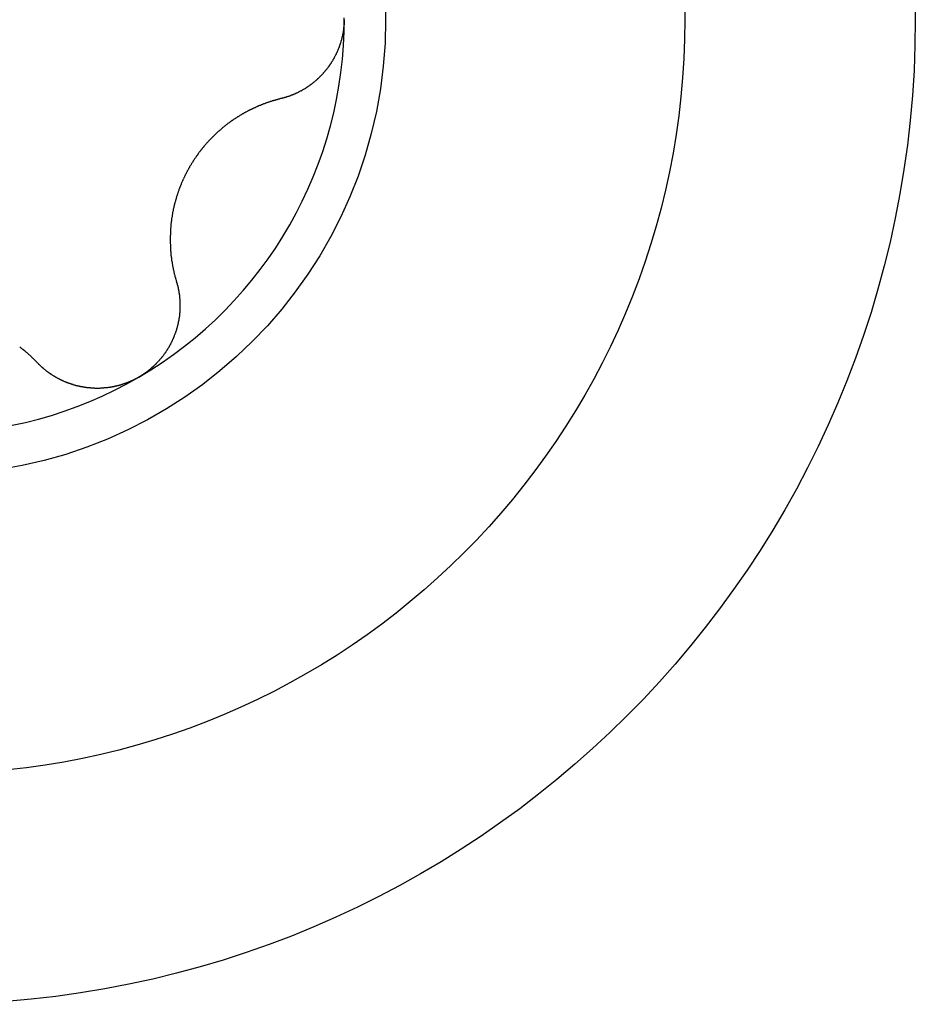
# Model space of a CAD drawing. Extents: x 1107 to 4046, y 937 to 3355.
# Tile 855 of 861: x 3324.53 to 3328.8, y 2549.01 to 2553.71. Entities that reach past the tile are written whole.
import ezdxf

# ---------------------------------------------------------------- set-up
doc = ezdxf.new("R2010")
doc.units = 0
doc.layers.add('KF_VIDA_L___C_LEFT', color=7, linetype='CONTINUOUS')

# ---------------------------------------------------------------- blocks, each defined once
blk = doc.blocks.new('KF_VIDA_L___C_LEFT')
at = {"layer": 'KF_VIDA_L___C_LEFT'}
for points in [[(436.775, 864.5, 0), (436.775, 864.498, 0), (436.775, 864.496, 0), (436.775, 864.494, 0), (436.775, 864.492, 0), (436.775, 864.49, 0), (436.774, 864.488, 0), (436.774, 864.486, 0), (436.774, 864.483, 0), (436.774, 864.481, 0), (436.774, 864.479, 0), (436.774, 864.477, 0), (436.774, 864.475, 0), (436.773, 864.473, 0), (436.773, 864.471, 0), (436.773, 864.469, 0), (436.773, 864.466, 0), (436.773, 864.464, 0), (436.772, 864.462, 0), (436.772, 864.46, 0), (436.772, 864.458, 0), (436.772, 864.456, 0), (436.771, 864.454, 0), (436.771, 864.452, 0), (436.771, 864.449, 0), (436.77, 864.447, 0), (436.77, 864.445, 0), (436.77, 864.443, 0), (436.769, 864.441, 0), (436.769, 864.439, 0), (436.769, 864.437, 0), (436.768, 864.435, 0), (436.768, 864.432, 0), (436.767, 864.43, 0), (436.767, 864.428, 0), (436.766, 864.426, 0), (436.766, 864.424, 0), (436.766, 864.422, 0), (436.765, 864.42, 0), (436.765, 864.418, 0), (436.764, 864.416, 0), (436.764, 864.413, 0), (436.763, 864.411, 0), (436.763, 864.409, 0), (436.762, 864.407, 0), (436.761, 864.405, 0), (436.761, 864.403, 0), (436.76, 864.401, 0), (436.76, 864.399, 0), (436.759, 864.397, 0), (436.758, 864.395, 0), (436.758, 864.393, 0), (436.757, 864.39, 0), (436.757, 864.388, 0), (436.756, 864.386, 0), (436.755, 864.384, 0), (436.755, 864.382, 0), (436.754, 864.38, 0), (436.753, 864.378, 0), (436.753, 864.376, 0), (436.752, 864.374, 0), (436.751, 864.372, 0), (436.75, 864.37, 0), (436.75, 864.368, 0), (436.749, 864.366, 0), (436.748, 864.364, 0), (436.747, 864.362, 0), (436.746, 864.36, 0), (436.746, 864.358, 0), (436.745, 864.356, 0), (436.744, 864.354, 0), (436.743, 864.352, 0), (436.742, 864.35, 0), (436.741, 864.348, 0), (436.741, 864.346, 0), (436.74, 864.344, 0), (436.739, 864.342, 0), (436.738, 864.34, 0), (436.737, 864.338, 0), (436.736, 864.336, 0), (436.735, 864.334, 0), (436.734, 864.332, 0), (436.733, 864.33, 0), (436.732, 864.328, 0), (436.731, 864.327, 0), (436.73, 864.325, 0), (436.729, 864.323, 0), (436.728, 864.321, 0), (436.727, 864.319, 0), (436.726, 864.317, 0), (436.725, 864.315, 0), (436.724, 864.313, 0), (436.723, 864.311, 0), (436.722, 864.31, 0), (436.721, 864.308, 0), (436.72, 864.306, 0), (436.719, 864.304, 0), (436.718, 864.302, 0), (436.717, 864.3, 0), (436.715, 864.299, 0), (436.714, 864.297, 0), (436.713, 864.295, 0), (436.712, 864.293, 0), (436.711, 864.291, 0), (436.71, 864.29, 0), (436.708, 864.288, 0), (436.707, 864.286, 0), (436.706, 864.284, 0), (436.705, 864.283, 0), (436.704, 864.281, 0), (436.702, 864.279, 0), (436.701, 864.277, 0), (436.7, 864.276, 0), (436.699, 864.274, 0), (436.697, 864.272, 0), (436.696, 864.271, 0), (436.695, 864.269, 0), (436.694, 864.267, 0), (436.692, 864.266, 0), (436.691, 864.264, 0), (436.69, 864.262, 0), (436.688, 864.261, 0), (436.687, 864.259, 0), (436.686, 864.257, 0), (436.684, 864.256, 0), (436.683, 864.254, 0), (436.682, 864.253, 0), (436.68, 864.251, 0), (436.679, 864.249, 0), (436.678, 864.248, 0), (436.676, 864.246, 0), (436.675, 864.245, 0), (436.674, 864.243, 0), (436.672, 864.242, 0), (436.671, 864.24, 0), (436.669, 864.239, 0), (436.668, 864.237, 0), (436.667, 864.235, 0), (436.665, 864.234, 0), (436.664, 864.233, 0), (436.662, 864.231, 0), (436.661, 864.23, 0), (436.659, 864.228, 0), (436.658, 864.227, 0), (436.657, 864.225, 0), (436.655, 864.224, 0), (436.654, 864.222, 0), (436.652, 864.221, 0), (436.651, 864.22, 0), (436.649, 864.218, 0), (436.648, 864.217, 0), (436.646, 864.215, 0), (436.645, 864.214, 0), (436.643, 864.213, 0), (436.642, 864.211, 0), (436.64, 864.21, 0), (436.639, 864.209, 0), (436.637, 864.207, 0), (436.636, 864.206, 0), (436.634, 864.205, 0), (436.633, 864.204, 0), (436.631, 864.202, 0), (436.63, 864.201, 0), (436.628, 864.2, 0), (436.627, 864.199, 0), (436.625, 864.197, 0), (436.623, 864.196, 0), (436.622, 864.195, 0), (436.62, 864.194, 0), (436.619, 864.192, 0), (436.617, 864.191, 0), (436.616, 864.19, 0), (436.614, 864.189, 0), (436.612, 864.188, 0), (436.611, 864.187, 0), (436.609, 864.185, 0), (436.608, 864.184, 0), (436.606, 864.183, 0), (436.604, 864.182, 0), (436.603, 864.181, 0), (436.601, 864.18, 0), (436.6, 864.179, 0), (436.598, 864.178, 0), (436.596, 864.177, 0), (436.595, 864.176, 0), (436.593, 864.174, 0), (436.591, 864.173, 0), (436.59, 864.172, 0), (436.588, 864.171, 0), (436.586, 864.17, 0), (436.584, 864.169, 0), (436.583, 864.168, 0), (436.581, 864.167, 0), (436.579, 864.166, 0), (436.578, 864.165, 0), (436.576, 864.164, 0), (436.574, 864.163, 0), (436.572, 864.162, 0), (436.571, 864.161, 0), (436.569, 864.16, 0), (436.567, 864.159, 0), (436.565, 864.158, 0), (436.564, 864.158, 0), (436.562, 864.157, 0), (436.56, 864.156, 0), (436.558, 864.155, 0), (436.557, 864.154, 0), (436.555, 864.153, 0), (436.553, 864.152, 0), (436.551, 864.151, 0), (436.549, 864.15, 0), (436.548, 864.15, 0), (436.546, 864.149, 0), (436.544, 864.148, 0), (436.542, 864.147, 0), (436.54, 864.146, 0), (436.539, 864.145, 0), (436.537, 864.145, 0), (436.535, 864.144, 0), (436.533, 864.143, 0), (436.531, 864.142, 0), (436.529, 864.142, 0), (436.528, 864.141, 0), (436.526, 864.14, 0), (436.524, 864.139, 0), (436.522, 864.139, 0), (436.52, 864.138, 0), (436.518, 864.137, 0), (436.516, 864.136, 0), (436.515, 864.136, 0), (436.513, 864.135, 0), (436.511, 864.134, 0), (436.509, 864.134, 0), (436.507, 864.133, 0), (436.505, 864.133, 0), (436.503, 864.132, 0), (436.501, 864.131, 0), (436.5, 864.131, 0), (436.498, 864.13, 0), (436.496, 864.129, 0), (436.494, 864.129, 0), (436.492, 864.128, 0), (436.49, 864.128, 0), (436.488, 864.127, 0), (436.486, 864.127, 0), (436.484, 864.126, 0), (436.482, 864.126, 0), (436.481, 864.125, 0), (436.479, 864.125, 0), (436.477, 864.124, 0), (436.475, 864.124, 0), (436.473, 864.123, 0)], [(436.473, 864.123, 0), (436.471, 864.123, 0), (436.468, 864.122, 0), (436.466, 864.121, 0), (436.463, 864.121, 0), (436.461, 864.12, 0), (436.459, 864.12, 0), (436.456, 864.119, 0), (436.454, 864.118, 0), (436.452, 864.118, 0), (436.45, 864.117, 0), (436.447, 864.116, 0), (436.445, 864.116, 0), (436.443, 864.115, 0), (436.44, 864.114, 0), (436.438, 864.114, 0), (436.436, 864.113, 0), (436.433, 864.112, 0), (436.431, 864.112, 0), (436.429, 864.111, 0), (436.426, 864.11, 0), (436.424, 864.109, 0), (436.422, 864.109, 0), (436.42, 864.108, 0), (436.417, 864.107, 0), (436.415, 864.106, 0), (436.413, 864.106, 0), (436.41, 864.105, 0), (436.408, 864.104, 0), (436.406, 864.103, 0), (436.404, 864.103, 0), (436.401, 864.102, 0), (436.399, 864.101, 0), (436.397, 864.1, 0), (436.395, 864.099, 0), (436.392, 864.098, 0), (436.39, 864.098, 0), (436.388, 864.097, 0), (436.386, 864.096, 0), (436.384, 864.095, 0), (436.381, 864.094, 0), (436.379, 864.093, 0), (436.377, 864.092, 0), (436.375, 864.091, 0), (436.372, 864.091, 0), (436.37, 864.09, 0), (436.368, 864.089, 0), (436.366, 864.088, 0), (436.364, 864.087, 0), (436.362, 864.086, 0), (436.359, 864.085, 0), (436.357, 864.084, 0), (436.355, 864.083, 0), (436.353, 864.082, 0), (436.351, 864.081, 0), (436.349, 864.08, 0), (436.346, 864.079, 0), (436.344, 864.078, 0), (436.342, 864.077, 0), (436.34, 864.076, 0), (436.338, 864.075, 0), (436.336, 864.074, 0), (436.334, 864.073, 0), (436.332, 864.072, 0), (436.329, 864.071, 0), (436.327, 864.07, 0), (436.325, 864.069, 0), (436.323, 864.068, 0), (436.321, 864.067, 0), (436.319, 864.066, 0), (436.317, 864.065, 0), (436.315, 864.064, 0), (436.313, 864.063, 0), (436.311, 864.061, 0), (436.309, 864.06, 0), (436.306, 864.059, 0), (436.304, 864.058, 0), (436.302, 864.057, 0), (436.3, 864.056, 0), (436.298, 864.055, 0), (436.296, 864.053, 0), (436.294, 864.052, 0), (436.292, 864.051, 0), (436.29, 864.05, 0), (436.287, 864.049, 0), (436.285, 864.047, 0), (436.283, 864.046, 0), (436.281, 864.045, 0), (436.279, 864.044, 0), (436.277, 864.042, 0), (436.275, 864.041, 0), (436.273, 864.04, 0), (436.271, 864.038, 0), (436.268, 864.037, 0), (436.266, 864.036, 0), (436.264, 864.034, 0), (436.262, 864.033, 0), (436.26, 864.032, 0), (436.258, 864.03, 0), (436.256, 864.029, 0), (436.254, 864.028, 0), (436.252, 864.026, 0), (436.25, 864.025, 0), (436.247, 864.023, 0), (436.245, 864.022, 0), (436.243, 864.02, 0), (436.241, 864.019, 0), (436.239, 864.018, 0), (436.237, 864.016, 0), (436.235, 864.015, 0), (436.233, 864.013, 0), (436.231, 864.012, 0), (436.229, 864.01, 0), (436.227, 864.009, 0), (436.225, 864.007, 0), (436.223, 864.006, 0), (436.22, 864.004, 0), (436.218, 864.003, 0), (436.216, 864.001, 0), (436.214, 863.999, 0), (436.212, 863.998, 0), (436.21, 863.996, 0), (436.208, 863.995, 0), (436.206, 863.993, 0), (436.204, 863.991, 0), (436.202, 863.99, 0), (436.2, 863.988, 0), (436.198, 863.987, 0), (436.196, 863.985, 0), (436.194, 863.983, 0), (436.192, 863.982, 0), (436.19, 863.98, 0), (436.188, 863.978, 0), (436.186, 863.976, 0), (436.184, 863.975, 0), (436.182, 863.973, 0), (436.18, 863.971, 0), (436.178, 863.97, 0), (436.176, 863.968, 0), (436.174, 863.966, 0), (436.172, 863.964, 0), (436.17, 863.963, 0), (436.168, 863.961, 0), (436.166, 863.959, 0), (436.164, 863.957, 0), (436.162, 863.955, 0), (436.161, 863.954, 0), (436.159, 863.952, 0), (436.157, 863.95, 0), (436.155, 863.948, 0), (436.153, 863.946, 0), (436.151, 863.944, 0), (436.149, 863.943, 0), (436.147, 863.941, 0), (436.145, 863.939, 0), (436.144, 863.937, 0), (436.142, 863.935, 0), (436.14, 863.933, 0), (436.138, 863.931, 0), (436.136, 863.929, 0), (436.134, 863.927, 0), (436.133, 863.926, 0), (436.131, 863.924, 0), (436.129, 863.922, 0), (436.127, 863.92, 0), (436.125, 863.918, 0), (436.124, 863.916, 0), (436.122, 863.914, 0), (436.12, 863.912, 0), (436.118, 863.91, 0), (436.116, 863.908, 0), (436.115, 863.906, 0), (436.113, 863.904, 0), (436.111, 863.902, 0), (436.11, 863.9, 0), (436.108, 863.898, 0), (436.106, 863.896, 0), (436.104, 863.894, 0), (436.103, 863.892, 0), (436.101, 863.89, 0), (436.099, 863.888, 0), (436.098, 863.886, 0), (436.096, 863.883, 0), (436.094, 863.881, 0), (436.093, 863.879, 0), (436.091, 863.877, 0), (436.089, 863.875, 0), (436.088, 863.873, 0), (436.086, 863.871, 0), (436.085, 863.869, 0), (436.083, 863.867, 0), (436.081, 863.865, 0), (436.08, 863.863, 0), (436.078, 863.86, 0), (436.077, 863.858, 0), (436.075, 863.856, 0), (436.074, 863.854, 0), (436.072, 863.852, 0), (436.071, 863.85, 0), (436.069, 863.848, 0), (436.068, 863.845, 0), (436.066, 863.843, 0), (436.065, 863.841, 0), (436.063, 863.839, 0), (436.062, 863.837, 0), (436.06, 863.835, 0), (436.059, 863.833, 0), (436.057, 863.83, 0), (436.056, 863.828, 0), (436.055, 863.826, 0), (436.053, 863.824, 0), (436.052, 863.822, 0), (436.05, 863.819, 0), (436.049, 863.817, 0), (436.048, 863.815, 0), (436.046, 863.813, 0), (436.045, 863.811, 0), (436.044, 863.809, 0), (436.042, 863.806, 0), (436.041, 863.804, 0), (436.04, 863.802, 0), (436.038, 863.8, 0), (436.037, 863.798, 0), (436.036, 863.795, 0), (436.035, 863.793, 0), (436.033, 863.791, 0), (436.032, 863.789, 0), (436.031, 863.786, 0), (436.03, 863.784, 0), (436.028, 863.782, 0), (436.027, 863.78, 0), (436.026, 863.777, 0), (436.025, 863.775, 0), (436.024, 863.773, 0), (436.022, 863.771, 0), (436.021, 863.768, 0), (436.02, 863.766, 0), (436.019, 863.764, 0), (436.018, 863.761, 0), (436.016, 863.759, 0), (436.015, 863.757, 0), (436.014, 863.754, 0), (436.013, 863.752, 0), (436.012, 863.75, 0), (436.011, 863.747, 0), (436.01, 863.745, 0), (436.009, 863.743, 0), (436.008, 863.74, 0), (436.006, 863.738, 0), (436.005, 863.735, 0), (436.004, 863.733, 0), (436.003, 863.731, 0), (436.002, 863.728, 0), (436.001, 863.726, 0), (436, 863.723, 0), (435.999, 863.721, 0), (435.998, 863.719, 0), (435.997, 863.716, 0), (435.996, 863.714, 0), (435.995, 863.711, 0), (435.994, 863.709, 0), (435.993, 863.706, 0), (435.992, 863.704, 0), (435.991, 863.701, 0), (435.99, 863.699, 0), (435.989, 863.697, 0), (435.988, 863.694, 0), (435.987, 863.692, 0), (435.986, 863.689, 0), (435.986, 863.687, 0), (435.985, 863.684, 0), (435.984, 863.682, 0), (435.983, 863.679, 0), (435.982, 863.677, 0), (435.981, 863.674, 0), (435.98, 863.672, 0), (435.979, 863.669, 0), (435.979, 863.667, 0), (435.978, 863.664, 0), (435.977, 863.661, 0), (435.976, 863.659, 0), (435.975, 863.656, 0), (435.975, 863.654, 0), (435.974, 863.651, 0), (435.973, 863.649, 0), (435.972, 863.646, 0), (435.972, 863.644, 0), (435.971, 863.641, 0), (435.97, 863.639, 0), (435.969, 863.636, 0), (435.969, 863.634, 0), (435.968, 863.631, 0), (435.967, 863.628, 0), (435.967, 863.626, 0), (435.966, 863.623, 0), (435.965, 863.621, 0), (435.965, 863.618, 0), (435.964, 863.616, 0), (435.963, 863.613, 0), (435.963, 863.61, 0), (435.962, 863.608, 0), (435.962, 863.605, 0), (435.961, 863.603, 0), (435.96, 863.6, 0), (435.96, 863.598, 0), (435.959, 863.595, 0), (435.959, 863.592, 0), (435.958, 863.59, 0), (435.958, 863.587, 0), (435.957, 863.585, 0), (435.957, 863.582, 0), (435.956, 863.58, 0), (435.956, 863.577, 0), (435.955, 863.574, 0), (435.955, 863.572, 0), (435.954, 863.569, 0), (435.954, 863.567, 0), (435.953, 863.564, 0), (435.953, 863.561, 0), (435.953, 863.559, 0), (435.952, 863.556, 0), (435.952, 863.554, 0), (435.951, 863.551, 0), (435.951, 863.549, 0), (435.951, 863.546, 0), (435.95, 863.543, 0), (435.95, 863.541, 0), (435.95, 863.538, 0), (435.949, 863.536, 0), (435.949, 863.533, 0), (435.949, 863.531, 0), (435.949, 863.528, 0), (435.948, 863.526, 0), (435.948, 863.523, 0), (435.948, 863.52, 0), (435.947, 863.518, 0), (435.947, 863.515, 0), (435.947, 863.513, 0), (435.947, 863.51, 0), (435.947, 863.508, 0), (435.946, 863.505, 0), (435.946, 863.503, 0), (435.946, 863.5, 0), (435.946, 863.498, 0), (435.946, 863.495, 0), (435.945, 863.493, 0), (435.945, 863.49, 0), (435.945, 863.487, 0), (435.945, 863.485, 0), (435.945, 863.482, 0), (435.945, 863.48, 0), (435.945, 863.477, 0), (435.945, 863.475, 0), (435.945, 863.472, 0), (435.944, 863.47, 0), (435.944, 863.467, 0), (435.944, 863.465, 0), (435.944, 863.463, 0), (435.944, 863.46, 0), (435.944, 863.458, 0), (435.944, 863.455, 0), (435.944, 863.453, 0), (435.944, 863.45, 0), (435.944, 863.448, 0), (435.944, 863.445, 0), (435.944, 863.443, 0), (435.944, 863.44, 0), (435.944, 863.438, 0), (435.944, 863.436, 0), (435.944, 863.433, 0), (435.944, 863.431, 0), (435.945, 863.428, 0), (435.945, 863.426, 0), (435.945, 863.424, 0), (435.945, 863.421, 0), (435.945, 863.419, 0), (435.945, 863.417, 0), (435.945, 863.414, 0), (435.945, 863.412, 0), (435.945, 863.409, 0), (435.946, 863.407, 0), (435.946, 863.405, 0), (435.946, 863.402, 0), (435.946, 863.4, 0), (435.946, 863.398, 0), (435.946, 863.395, 0), (435.947, 863.393, 0), (435.947, 863.391, 0), (435.947, 863.388, 0), (435.947, 863.386, 0), (435.947, 863.384, 0), (435.948, 863.381, 0), (435.948, 863.379, 0), (435.948, 863.377, 0), (435.948, 863.374, 0), (435.949, 863.372, 0), (435.949, 863.37, 0), (435.949, 863.367, 0), (435.95, 863.365, 0), (435.95, 863.363, 0), (435.95, 863.36, 0), (435.95, 863.358, 0), (435.951, 863.356, 0), (435.951, 863.353, 0), (435.951, 863.351, 0), (435.952, 863.348, 0), (435.952, 863.346, 0), (435.953, 863.344, 0), (435.953, 863.341, 0), (435.953, 863.339, 0), (435.954, 863.337, 0), (435.954, 863.334, 0), (435.955, 863.332, 0), (435.955, 863.33, 0), (435.955, 863.327, 0), (435.956, 863.325, 0), (435.956, 863.323, 0), (435.957, 863.32, 0), (435.957, 863.318, 0), (435.958, 863.316, 0), (435.958, 863.313, 0), (435.959, 863.311, 0), (435.959, 863.308, 0), (435.96, 863.306, 0), (435.96, 863.304, 0), (435.961, 863.301, 0), (435.961, 863.299, 0), (435.962, 863.297, 0), (435.962, 863.294, 0), (435.963, 863.292, 0), (435.963, 863.29, 0), (435.964, 863.287, 0), (435.964, 863.285, 0), (435.965, 863.283, 0), (435.966, 863.28, 0), (435.966, 863.278, 0), (435.967, 863.276, 0), (435.967, 863.273, 0), (435.968, 863.271, 0), (435.969, 863.269, 0), (435.969, 863.266, 0), (435.97, 863.264, 0), (435.971, 863.262, 0), (435.971, 863.259, 0), (435.972, 863.257, 0), (435.973, 863.255, 0), (435.973, 863.252, 0), (435.974, 863.25, 0)], [(435.974, 863.25, 0), (435.975, 863.248, 0), (435.975, 863.246, 0), (435.976, 863.244, 0), (435.976, 863.243, 0), (435.977, 863.241, 0), (435.977, 863.239, 0), (435.978, 863.237, 0), (435.978, 863.235, 0), (435.979, 863.233, 0), (435.979, 863.231, 0), (435.98, 863.229, 0), (435.98, 863.227, 0), (435.981, 863.225, 0), (435.981, 863.223, 0), (435.982, 863.221, 0), (435.982, 863.219, 0), (435.982, 863.218, 0), (435.983, 863.216, 0), (435.983, 863.214, 0), (435.984, 863.212, 0), (435.984, 863.21, 0), (435.984, 863.208, 0), (435.985, 863.206, 0), (435.985, 863.204, 0), (435.985, 863.202, 0), (435.986, 863.2, 0), (435.986, 863.198, 0), (435.986, 863.196, 0), (435.987, 863.194, 0), (435.987, 863.192, 0), (435.987, 863.19, 0), (435.987, 863.188, 0), (435.988, 863.186, 0), (435.988, 863.184, 0), (435.988, 863.182, 0), (435.988, 863.18, 0), (435.989, 863.178, 0), (435.989, 863.176, 0), (435.989, 863.174, 0), (435.989, 863.172, 0), (435.989, 863.17, 0), (435.99, 863.168, 0), (435.99, 863.166, 0), (435.99, 863.164, 0), (435.99, 863.162, 0), (435.99, 863.16, 0), (435.99, 863.158, 0), (435.99, 863.156, 0), (435.991, 863.154, 0), (435.991, 863.152, 0), (435.991, 863.15, 0), (435.991, 863.148, 0), (435.991, 863.147, 0), (435.991, 863.145, 0), (435.991, 863.143, 0), (435.991, 863.141, 0), (435.991, 863.139, 0), (435.991, 863.137, 0), (435.991, 863.135, 0), (435.991, 863.133, 0), (435.991, 863.131, 0), (435.991, 863.129, 0), (435.991, 863.127, 0), (435.991, 863.125, 0), (435.991, 863.123, 0), (435.991, 863.121, 0), (435.991, 863.119, 0), (435.991, 863.117, 0), (435.991, 863.115, 0), (435.99, 863.113, 0), (435.99, 863.111, 0), (435.99, 863.109, 0), (435.99, 863.107, 0), (435.99, 863.105, 0), (435.99, 863.103, 0), (435.99, 863.101, 0), (435.989, 863.099, 0), (435.989, 863.097, 0), (435.989, 863.095, 0), (435.989, 863.093, 0), (435.989, 863.091, 0), (435.988, 863.089, 0), (435.988, 863.087, 0), (435.988, 863.085, 0), (435.988, 863.083, 0), (435.987, 863.081, 0), (435.987, 863.079, 0), (435.987, 863.078, 0), (435.987, 863.076, 0), (435.986, 863.074, 0), (435.986, 863.072, 0), (435.986, 863.07, 0), (435.985, 863.068, 0), (435.985, 863.066, 0), (435.985, 863.064, 0), (435.984, 863.062, 0), (435.984, 863.06, 0), (435.983, 863.058, 0), (435.983, 863.056, 0), (435.983, 863.054, 0), (435.982, 863.052, 0), (435.982, 863.05, 0), (435.981, 863.048, 0), (435.981, 863.046, 0), (435.98, 863.044, 0), (435.98, 863.042, 0), (435.979, 863.04, 0), (435.979, 863.038, 0), (435.978, 863.036, 0), (435.978, 863.034, 0), (435.977, 863.032, 0), (435.977, 863.03, 0), (435.976, 863.028, 0), (435.976, 863.026, 0), (435.975, 863.024, 0), (435.974, 863.022, 0), (435.974, 863.02, 0), (435.973, 863.018, 0), (435.973, 863.016, 0), (435.972, 863.014, 0), (435.971, 863.012, 0), (435.971, 863.01, 0), (435.97, 863.008, 0), (435.969, 863.006, 0), (435.969, 863.004, 0), (435.968, 863.003, 0), (435.967, 863.001, 0), (435.967, 862.999, 0), (435.966, 862.997, 0), (435.965, 862.995, 0), (435.964, 862.993, 0), (435.964, 862.991, 0), (435.963, 862.989, 0), (435.962, 862.987, 0), (435.961, 862.985, 0), (435.96, 862.983, 0), (435.96, 862.981, 0), (435.959, 862.979, 0), (435.958, 862.977, 0), (435.957, 862.975, 0), (435.956, 862.973, 0), (435.955, 862.971, 0), (435.954, 862.969, 0), (435.954, 862.967, 0), (435.953, 862.965, 0), (435.952, 862.964, 0), (435.951, 862.962, 0), (435.95, 862.96, 0), (435.949, 862.958, 0), (435.948, 862.956, 0), (435.947, 862.954, 0), (435.946, 862.952, 0), (435.945, 862.95, 0), (435.944, 862.948, 0), (435.943, 862.946, 0), (435.942, 862.945, 0), (435.941, 862.943, 0), (435.94, 862.941, 0), (435.939, 862.939, 0), (435.938, 862.937, 0), (435.937, 862.935, 0), (435.936, 862.933, 0), (435.935, 862.932, 0), (435.933, 862.93, 0), (435.932, 862.928, 0), (435.931, 862.926, 0), (435.93, 862.924, 0), (435.929, 862.922, 0), (435.928, 862.921, 0), (435.927, 862.919, 0), (435.925, 862.917, 0), (435.924, 862.915, 0), (435.923, 862.913, 0), (435.922, 862.912, 0), (435.921, 862.91, 0), (435.919, 862.908, 0), (435.918, 862.906, 0), (435.917, 862.905, 0), (435.916, 862.903, 0), (435.914, 862.901, 0), (435.913, 862.899, 0), (435.912, 862.898, 0), (435.91, 862.896, 0), (435.909, 862.894, 0), (435.908, 862.893, 0), (435.906, 862.891, 0), (435.905, 862.889, 0), (435.904, 862.887, 0), (435.902, 862.886, 0), (435.901, 862.884, 0), (435.9, 862.882, 0), (435.898, 862.881, 0), (435.897, 862.879, 0), (435.895, 862.878, 0), (435.894, 862.876, 0), (435.893, 862.874, 0), (435.891, 862.873, 0), (435.89, 862.871, 0), (435.888, 862.869, 0), (435.887, 862.868, 0), (435.885, 862.866, 0), (435.884, 862.865, 0), (435.882, 862.863, 0), (435.881, 862.862, 0), (435.879, 862.86, 0), (435.878, 862.858, 0), (435.876, 862.857, 0), (435.875, 862.855, 0), (435.873, 862.854, 0), (435.872, 862.852, 0), (435.87, 862.851, 0), (435.868, 862.849, 0), (435.867, 862.848, 0), (435.865, 862.846, 0), (435.864, 862.845, 0), (435.862, 862.843, 0), (435.861, 862.842, 0), (435.859, 862.841, 0), (435.857, 862.839, 0), (435.856, 862.838, 0), (435.854, 862.836, 0), (435.852, 862.835, 0), (435.851, 862.833, 0), (435.849, 862.832, 0), (435.848, 862.831, 0), (435.846, 862.829, 0), (435.844, 862.828, 0), (435.843, 862.827, 0), (435.841, 862.825, 0), (435.839, 862.824, 0), (435.837, 862.823, 0), (435.836, 862.821, 0), (435.834, 862.82, 0), (435.832, 862.819, 0), (435.831, 862.817, 0), (435.829, 862.816, 0), (435.827, 862.815, 0), (435.825, 862.814, 0), (435.824, 862.812, 0), (435.822, 862.811, 0), (435.82, 862.81, 0), (435.818, 862.809, 0), (435.817, 862.808, 0), (435.815, 862.806, 0), (435.813, 862.805, 0), (435.811, 862.804, 0), (435.81, 862.803, 0), (435.808, 862.802, 0), (435.806, 862.801, 0), (435.804, 862.8, 0), (435.802, 862.798, 0), (435.801, 862.797, 0), (435.799, 862.796, 0), (435.797, 862.795, 0), (435.795, 862.794, 0)], [(435.31, 862.863, 0), (435.308, 862.865, 0), (435.307, 862.866, 0), (435.305, 862.868, 0), (435.303, 862.87, 0), (435.302, 862.872, 0), (435.3, 862.873, 0), (435.298, 862.875, 0), (435.297, 862.877, 0), (435.295, 862.878, 0), (435.293, 862.88, 0), (435.291, 862.882, 0), (435.29, 862.883, 0), (435.288, 862.885, 0), (435.286, 862.887, 0), (435.284, 862.888, 0), (435.283, 862.89, 0), (435.281, 862.892, 0), (435.279, 862.893, 0), (435.277, 862.895, 0), (435.276, 862.897, 0), (435.274, 862.898, 0), (435.272, 862.9, 0), (435.27, 862.901, 0), (435.268, 862.903, 0), (435.267, 862.905, 0), (435.265, 862.906, 0), (435.263, 862.908, 0), (435.261, 862.909, 0), (435.259, 862.911, 0), (435.258, 862.912, 0), (435.256, 862.914, 0), (435.254, 862.916, 0), (435.252, 862.917, 0), (435.25, 862.919, 0), (435.248, 862.92, 0), (435.247, 862.922, 0), (435.245, 862.923, 0), (435.243, 862.925, 0), (435.241, 862.926, 0), (435.239, 862.928, 0), (435.237, 862.929, 0), (435.235, 862.931, 0), (435.234, 862.932, 0), (435.232, 862.933, 0), (435.23, 862.935, 0), (435.228, 862.936, 0), (435.226, 862.938, 0)], [(435.795, 862.794, 0), (435.793, 862.793, 0), (435.792, 862.792, 0), (435.79, 862.791, 0), (435.788, 862.79, 0), (435.786, 862.789, 0), (435.784, 862.788, 0), (435.782, 862.787, 0), (435.78, 862.786, 0), (435.778, 862.785, 0), (435.777, 862.784, 0), (435.775, 862.783, 0), (435.773, 862.782, 0), (435.771, 862.781, 0), (435.769, 862.78, 0), (435.767, 862.779, 0), (435.765, 862.778, 0), (435.763, 862.777, 0), (435.761, 862.776, 0), (435.759, 862.776, 0), (435.757, 862.775, 0), (435.755, 862.774, 0), (435.753, 862.773, 0), (435.751, 862.772, 0), (435.749, 862.771, 0), (435.747, 862.77, 0), (435.745, 862.77, 0), (435.743, 862.769, 0), (435.741, 862.768, 0), (435.739, 862.767, 0), (435.737, 862.767, 0), (435.735, 862.766, 0), (435.733, 862.765, 0), (435.731, 862.764, 0), (435.729, 862.764, 0), (435.727, 862.763, 0), (435.725, 862.762, 0), (435.723, 862.761, 0), (435.721, 862.761, 0), (435.719, 862.76, 0), (435.717, 862.759, 0), (435.715, 862.759, 0), (435.713, 862.758, 0), (435.711, 862.757, 0), (435.709, 862.757, 0), (435.707, 862.756, 0), (435.705, 862.756, 0), (435.703, 862.755, 0), (435.701, 862.754, 0), (435.698, 862.754, 0), (435.696, 862.753, 0), (435.694, 862.753, 0), (435.692, 862.752, 0), (435.69, 862.752, 0), (435.688, 862.751, 0), (435.686, 862.751, 0), (435.684, 862.75, 0), (435.682, 862.75, 0), (435.68, 862.749, 0), (435.677, 862.749, 0), (435.675, 862.748, 0), (435.673, 862.748, 0), (435.671, 862.748, 0), (435.669, 862.747, 0), (435.667, 862.747, 0), (435.665, 862.746, 0), (435.663, 862.746, 0), (435.66, 862.746, 0), (435.658, 862.745, 0), (435.656, 862.745, 0), (435.654, 862.745, 0), (435.652, 862.744, 0), (435.65, 862.744, 0), (435.648, 862.744, 0), (435.645, 862.743, 0), (435.643, 862.743, 0), (435.641, 862.743, 0), (435.639, 862.743, 0), (435.637, 862.742, 0), (435.635, 862.742, 0), (435.633, 862.742, 0), (435.63, 862.742, 0), (435.628, 862.742, 0), (435.626, 862.741, 0), (435.624, 862.741, 0), (435.622, 862.741, 0), (435.62, 862.741, 0), (435.618, 862.741, 0), (435.615, 862.741, 0), (435.613, 862.741, 0), (435.611, 862.741, 0), (435.609, 862.74, 0), (435.607, 862.74, 0), (435.605, 862.74, 0), (435.603, 862.74, 0), (435.6, 862.74, 0), (435.598, 862.74, 0), (435.596, 862.74, 0), (435.594, 862.74, 0), (435.592, 862.74, 0), (435.59, 862.74, 0), (435.588, 862.74, 0), (435.585, 862.74, 0), (435.583, 862.741, 0), (435.581, 862.741, 0), (435.579, 862.741, 0), (435.577, 862.741, 0), (435.575, 862.741, 0), (435.573, 862.741, 0), (435.571, 862.741, 0), (435.568, 862.741, 0), (435.566, 862.741, 0), (435.564, 862.742, 0), (435.562, 862.742, 0), (435.56, 862.742, 0), (435.558, 862.742, 0), (435.556, 862.742, 0), (435.554, 862.743, 0), (435.552, 862.743, 0), (435.549, 862.743, 0), (435.547, 862.743, 0), (435.545, 862.744, 0), (435.543, 862.744, 0), (435.541, 862.744, 0), (435.539, 862.745, 0), (435.537, 862.745, 0), (435.535, 862.745, 0), (435.533, 862.746, 0), (435.531, 862.746, 0), (435.529, 862.746, 0), (435.527, 862.747, 0), (435.525, 862.747, 0), (435.522, 862.747, 0), (435.52, 862.748, 0), (435.518, 862.748, 0), (435.516, 862.749, 0), (435.514, 862.749, 0), (435.512, 862.749, 0), (435.51, 862.75, 0), (435.508, 862.75, 0), (435.506, 862.751, 0), (435.504, 862.751, 0), (435.502, 862.752, 0), (435.5, 862.752, 0), (435.498, 862.753, 0), (435.496, 862.753, 0), (435.494, 862.754, 0), (435.492, 862.754, 0), (435.49, 862.755, 0), (435.488, 862.755, 0), (435.486, 862.756, 0), (435.484, 862.756, 0), (435.482, 862.757, 0), (435.481, 862.758, 0), (435.479, 862.758, 0), (435.477, 862.759, 0), (435.475, 862.759, 0), (435.473, 862.76, 0), (435.471, 862.761, 0), (435.469, 862.761, 0), (435.467, 862.762, 0), (435.465, 862.763, 0), (435.463, 862.763, 0), (435.461, 862.764, 0), (435.46, 862.765, 0), (435.458, 862.765, 0), (435.456, 862.766, 0), (435.454, 862.767, 0), (435.452, 862.767, 0), (435.45, 862.768, 0), (435.449, 862.769, 0), (435.447, 862.77, 0), (435.445, 862.77, 0), (435.443, 862.771, 0), (435.441, 862.772, 0), (435.439, 862.773, 0), (435.438, 862.773, 0), (435.436, 862.774, 0), (435.434, 862.775, 0), (435.432, 862.776, 0), (435.43, 862.777, 0), (435.429, 862.778, 0), (435.427, 862.778, 0), (435.425, 862.779, 0), (435.423, 862.78, 0), (435.422, 862.781, 0), (435.42, 862.782, 0), (435.418, 862.783, 0), (435.416, 862.784, 0), (435.414, 862.785, 0), (435.413, 862.785, 0), (435.411, 862.786, 0), (435.409, 862.787, 0), (435.408, 862.788, 0), (435.406, 862.789, 0), (435.404, 862.79, 0), (435.402, 862.791, 0), (435.401, 862.792, 0), (435.399, 862.793, 0), (435.397, 862.794, 0), (435.395, 862.795, 0), (435.394, 862.796, 0), (435.392, 862.797, 0), (435.39, 862.798, 0), (435.389, 862.799, 0), (435.387, 862.8, 0), (435.385, 862.801, 0), (435.384, 862.802, 0), (435.382, 862.803, 0), (435.38, 862.805, 0), (435.379, 862.806, 0), (435.377, 862.807, 0), (435.375, 862.808, 0), (435.374, 862.809, 0), (435.372, 862.81, 0), (435.37, 862.811, 0), (435.369, 862.812, 0), (435.367, 862.814, 0), (435.365, 862.815, 0), (435.364, 862.816, 0), (435.362, 862.817, 0), (435.361, 862.818, 0), (435.359, 862.819, 0), (435.357, 862.821, 0), (435.356, 862.822, 0), (435.354, 862.823, 0), (435.353, 862.824, 0), (435.351, 862.825, 0), (435.35, 862.827, 0), (435.348, 862.828, 0), (435.347, 862.829, 0), (435.345, 862.83, 0), (435.343, 862.832, 0), (435.342, 862.833, 0), (435.34, 862.834, 0), (435.339, 862.836, 0), (435.337, 862.837, 0), (435.336, 862.838, 0), (435.334, 862.839, 0), (435.333, 862.841, 0), (435.331, 862.842, 0), (435.33, 862.843, 0), (435.328, 862.845, 0), (435.327, 862.846, 0), (435.326, 862.847, 0), (435.324, 862.849, 0), (435.323, 862.85, 0), (435.321, 862.852, 0), (435.32, 862.853, 0), (435.318, 862.854, 0), (435.317, 862.856, 0), (435.316, 862.857, 0), (435.314, 862.859, 0), (435.313, 862.86, 0), (435.311, 862.861, 0), (435.31, 862.863, 0)]]:
    blk.add_polyline3d(points, dxfattribs=at)
for radius in [4.7, 3.6, 2.1725]:
    blk.add_circle((434.8, 864.5), radius, dxfattribs=at)
for start, end in [(300.2572, 0.2572), (240.2572, 300.2572)]:
    blk.add_arc((434.8, 864.5), 1.975, start, end, dxfattribs=at)

msp = doc.modelspace()

# ---------------------------------------------------------------- block references
at = {"layer": 'KF_VIDA_L___C_LEFT'}
msp.add_blockref('KF_VIDA_L___C_LEFT', (2889.3036, 1689.2132), dxfattribs=at)

doc.saveas('drawing.dxf')
